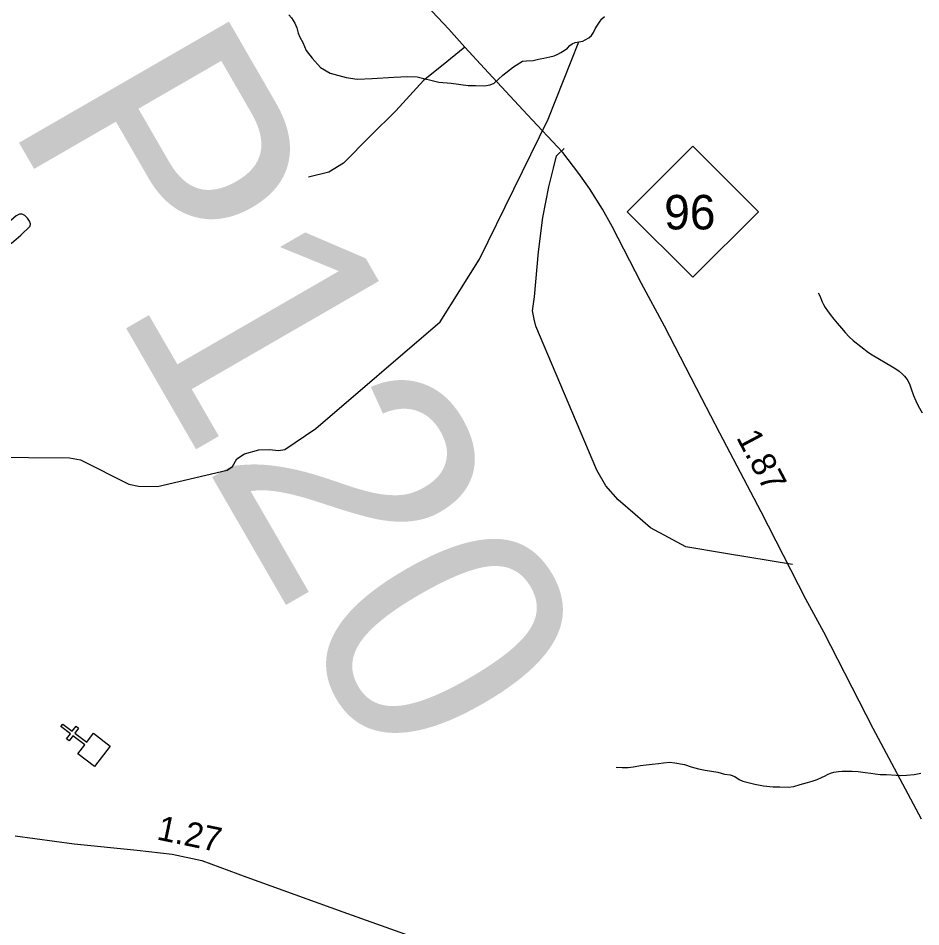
# Model space of a CAD drawing. Extents: x 2056842 to 2160602, y 826753 to 1016856.
# Drawn here: x 2064881 to 2069461, y 1008029 to 1012641 of the extents above; entities that cross this region are included whole.
import ezdxf

# ---------------------------------------------------------------- set-up
doc = ezdxf.new("R2010")
doc.units = 0
for name, color, linetype in [('Exist Cultural Church CELL', 7, 'Continuous'), ('Exist Hydrographic Misc Water Feature', 7, 'Continuous'), ('Exist Road Non-System Type 51', 7, 'Continuous'), ('Exist Road Primary NC Attributed', 7, 'Continuous'), ('Exist Road Primary NC Service Mileage Hundredths English Label', 7, 'Continuous'), ('Exist Road Primary NC Shield CELL', 7, 'Continuous'), ('Exist Road Primary NC Shield Number Label', 7, 'Continuous'), ('Exist Road Secondary Mileage Hundredths English Label', 7, 'Continuous'), ('Exist Road Secondary Structure Pipe Number Label', 7, 'Continuous'), ('Exist Road Secondary Type 51 Attributed', 7, 'Continuous')]:
    doc.layers.add(name, color=color, linetype=linetype)

msp = doc.modelspace()

# ---------------------------------------------------------------- linework, layer by layer
at = {"layer": 'Exist Cultural Church CELL'}
msp.add_lwpolyline([(2065184.1, 1008907.4), (2065218.7, 1008952.6), (2065158.3, 1008998.9), (2065138.8, 1008973.6), (2065126.1, 1008983.3), (2065145.6, 1009008.7), (2065097.9, 1009045.3), (2065107.6, 1009058), (2065155.3, 1009021.4), (2065174.8, 1009046.8), (2065187.5, 1009037), (2065168, 1009011.7), (2065228.4, 1008965.3), (2065263.6, 1009011), (2065348.1, 1008946.2), (2065268.6, 1008842.6)], close=True, dxfattribs=at)
at = {"layer": 'Exist Hydrographic Misc Water Feature'}
for points in [[(2066254.1, 1012658.5), (2066268.2, 1012642.5), (2066284.2, 1012616.6), (2066294.3, 1012592.5), (2066302.3, 1012564.5), (2066310.5, 1012544.6), (2066324.4, 1012518.6), (2066342.9, 1012477.8), (2066372.9, 1012439), (2066415.6, 1012391.3), (2066463.2, 1012362.5), (2066544.7, 1012339.9), (2066600.2, 1012331.1), (2066676.7, 1012334.9), (2066787, 1012342.4), (2066857.2, 1012346.1), (2066904.7, 1012343.7), (2067014.8, 1012315.9), (2067078.2, 1012311), (2067164.7, 1012299.7)], [(2067726.3, 1012521.2), (2067746.4, 1012525.2), (2067758.3, 1012531.3), (2067776.4, 1012541.3), (2067790.3, 1012553.3), (2067800.4, 1012569.3), (2067808.2, 1012587.4), (2067820.3, 1012605.4), (2067830.3, 1012621.4), (2067842.2, 1012637.4), (2067856.3, 1012649.4)], [(2064723.8, 1010412.6), (2065140.7, 1010408.9), (2065197.1, 1010398.8), (2065442.8, 1010275.9), (2065491, 1010265.5), (2065586.9, 1010263.4), (2065941.2, 1010346.1), (2065968.8, 1010365), (2065990.1, 1010403.8), (2066029, 1010430.2), (2066101.7, 1010450.3), (2066155.6, 1010451.5), (2066201.2, 1010447.1), (2066234.5, 1010451.5), (2066391, 1010558.6), (2067022.9, 1011099.9), (2067221.8, 1011417.3), (2067570.8, 1012128.9), (2067726.3, 1012521.2)], [(2067164.7, 1012299.7), (2067200.8, 1012300.2), (2067246.7, 1012297.2), (2067275.5, 1012302.2), (2067295.6, 1012312.3), (2067339.5, 1012352.4), (2067393.4, 1012393.8), (2067440.7, 1012422.7), (2067460.6, 1012424.7), (2067494.6, 1012426.8), (2067514.7, 1012430.8), (2067528.7, 1012434.8), (2067548.6, 1012438.9), (2067578.7, 1012445), (2067600.4, 1012450.9), (2067618.5, 1012459), (2067634.5, 1012467), (2067650.5, 1012477.1), (2067668.5, 1012489.1), (2067680.4, 1012503.1), (2067692.5, 1012511.1), (2067706.5, 1012517.1), (2067726.3, 1012521.2)], [(2064928.1, 1011626.1), (2064914.5, 1011640.4), (2064901, 1011646), (2064888.2, 1011646.8), (2064870.7, 1011638), (2064842.8, 1011614.1), (2064827.7, 1011598.2), (2064821.3, 1011583.8), (2064809.3, 1011526.4), (2064803.7, 1011495.3), (2064808.5, 1011485.7), (2064816.5, 1011485.7), (2064847.6, 1011499.3), (2064894.6, 1011539.9), (2064941.6, 1011586.2), (2064943.2, 1011596.6), (2064938.5, 1011610.1), (2064928.1, 1011626.1)], [(2068940.9, 1011247.5), (2068948.9, 1011231.5), (2068961, 1011201.4), (2068966.9, 1011187.5), (2068975.1, 1011173.4), (2068987, 1011155.5), (2069000.9, 1011137.6), (2069019.2, 1011113.6), (2069037, 1011093.6), (2069059.2, 1011067.6), (2069077.2, 1011045.7), (2069097.3, 1011023.8), (2069117.2, 1011005.7), (2069195.3, 1010943.9), (2069213.4, 1010931.9), (2069317.5, 1010872.1), (2069333.5, 1010862.1), (2069351.6, 1010850.2), (2069367.6, 1010834.3), (2069377.6, 1010824.2), (2069385.6, 1010816.2), (2069395.7, 1010802.2), (2069405.7, 1010780.3), (2069411.7, 1010760.3), (2069424, 1010726.3), (2069435.9, 1010698.3), (2069448, 1010674.3), (2069468.1, 1010638.4)], [(2067915.2, 1008839.4), (2067945.3, 1008837.5), (2067975.3, 1008837.5), (2068003.4, 1008841.6), (2068039.3, 1008847.6), (2068067.3, 1008851.7), (2068097.3, 1008853.8), (2068129.3, 1008857.8), (2068155.3, 1008861.9), (2068187.3, 1008863.9), (2068213.3, 1008862), (2068261.3, 1008852), (2068295.4, 1008840.2), (2068333.3, 1008830.2), (2068367.3, 1008824.2), (2068399.3, 1008818.3), (2068431.3, 1008814.4), (2068465.4, 1008804.5), (2068493.4, 1008800.5), (2068517.4, 1008792.5), (2068539.4, 1008776.6), (2068557.4, 1008768.7), (2068585.5, 1008760.6), (2068619.6, 1008752.7), (2068663.4, 1008744.8), (2068711.6, 1008738.9), (2068745.5, 1008739), (2068787.5, 1008737), (2068817.4, 1008741.1), (2068849.6, 1008751.2), (2068885.5, 1008761.2), (2068909.5, 1008767.3), (2068935.3, 1008777.3), (2068957.5, 1008787.4), (2068975.3, 1008795.3), (2068987.4, 1008801.4), (2069003.4, 1008809.5), (2069019.4, 1008813.5), (2069043.4, 1008817.5), (2069061.4, 1008819.5), (2069093.4, 1008819.5), (2069113.3, 1008819.6), (2069143.5, 1008817.7), (2069179.3, 1008811.8), (2069207.4, 1008807.9), (2069229.4, 1008805.9), (2069255.4, 1008801.9), (2069287.4, 1008801.9), (2069335.4, 1008798), (2069359.4, 1008796.1), (2069389.3, 1008798.1), (2069427.5, 1008802.2), (2069461.5, 1008808.3)]]:
    msp.add_lwpolyline(points, dxfattribs=at)
at = {"layer": 'Exist Road Non-System Type 51'}
for points in [[(2067146.5, 1012493.9), (2067028.6, 1012397.2), (2066937.9, 1012324.6), (2066797.2, 1012170.2), (2066667.4, 1012042.5), (2066532.4, 1011905.2), (2066457.6, 1011859.8), (2066353.2, 1011834.8)], [(2068809.8, 1009867.8), (2068469.5, 1009924.1), (2068269.1, 1009956.9), (2068180.9, 1010004.6), (2068088.7, 1010053.9), (2068012.3, 1010121.5), (2067925.9, 1010197.1), (2067863.5, 1010266.9), (2067816.9, 1010346.7), (2067506.9, 1011077.1), (2067498.6, 1011113.1), (2067490.5, 1011155.1), (2067500, 1011227.1), (2067520.8, 1011455.2), (2067543.8, 1011629.3), (2067572.9, 1011785.6), (2067596.5, 1011879.7), (2067612, 1011941.8), (2067651.8, 1011980)]]:
    msp.add_lwpolyline(points, dxfattribs=at)
at = {"layer": 'Exist Road Primary NC Attributed'}
msp.add_lwpolyline([(2069464.9, 1008574.9), (2069219.4, 1009036.3), (2068969.3, 1009523.8), (2068877.4, 1009691.8), (2068651.2, 1010136.2), (2068440.8, 1010534.1), (2068350.1, 1010711.1), (2068161.2, 1011078.4), (2068044.4, 1011294), (2067894.1, 1011584), (2067846.5, 1011672.6), (2067780.7, 1011777), (2067725.2, 1011853.1), (2067645.2, 1011959.2), (2067462.9, 1012152.2), (2067246.3, 1012386), (2067146.5, 1012493.9), (2067065.4, 1012586.4), (2066896.4, 1012766.9)], dxfattribs=at)
at = {"layer": 'Exist Road Primary NC Shield CELL'}
msp.add_lwpolyline([(2067971.7, 1011658.8), (2068304.7, 1011991.8), (2068637.7, 1011658.8), (2068304.7, 1011325.8)], close=True, dxfattribs=at)
at = {"layer": 'Exist Road Secondary Type 51 Attributed'}
msp.add_lwpolyline([(2064865.5, 1008490.1), (2065164.4, 1008449.8), (2065484.2, 1008418), (2065662.8, 1008397), (2065812.5, 1008365.3), (2066041.6, 1008280.1), (2066528.2, 1008104.2), (2067082.2, 1007907.2), (2067417.3, 1007778.4), (2067558, 1007728.5), (2067699.7, 1007656.9), (2067850.6, 1007584.3), (2068066.6, 1007465.7), (2068237.9, 1007372.6), (2068478.9, 1007252.8)], dxfattribs=at)

# ---------------------------------------------------------------- texts
at = {"layer": 'Exist Road Primary NC Service Mileage Hundredths English Label'}
msp.add_text('1.87', height=125, rotation=297.8695, dxfattribs=at).set_placement((2068522.8, 1010512.8))
at = {"layer": 'Exist Road Primary NC Shield Number Label'}
msp.add_text('96', height=175, dxfattribs=at).set_placement((2068158.8, 1011569.1))
at = {"layer": 'Exist Road Secondary Mileage Hundredths English Label'}
msp.add_text('1.27', height=125, rotation=348.1901, dxfattribs=at).set_placement((2065579.5, 1008473))
at = {"layer": 'Exist Road Secondary Structure Pipe Number Label'}
msp.add_text('P120', height=1230.31, rotation=300, dxfattribs=at).set_placement((2064817.4, 1012126))

doc.saveas('drawing.dxf')
